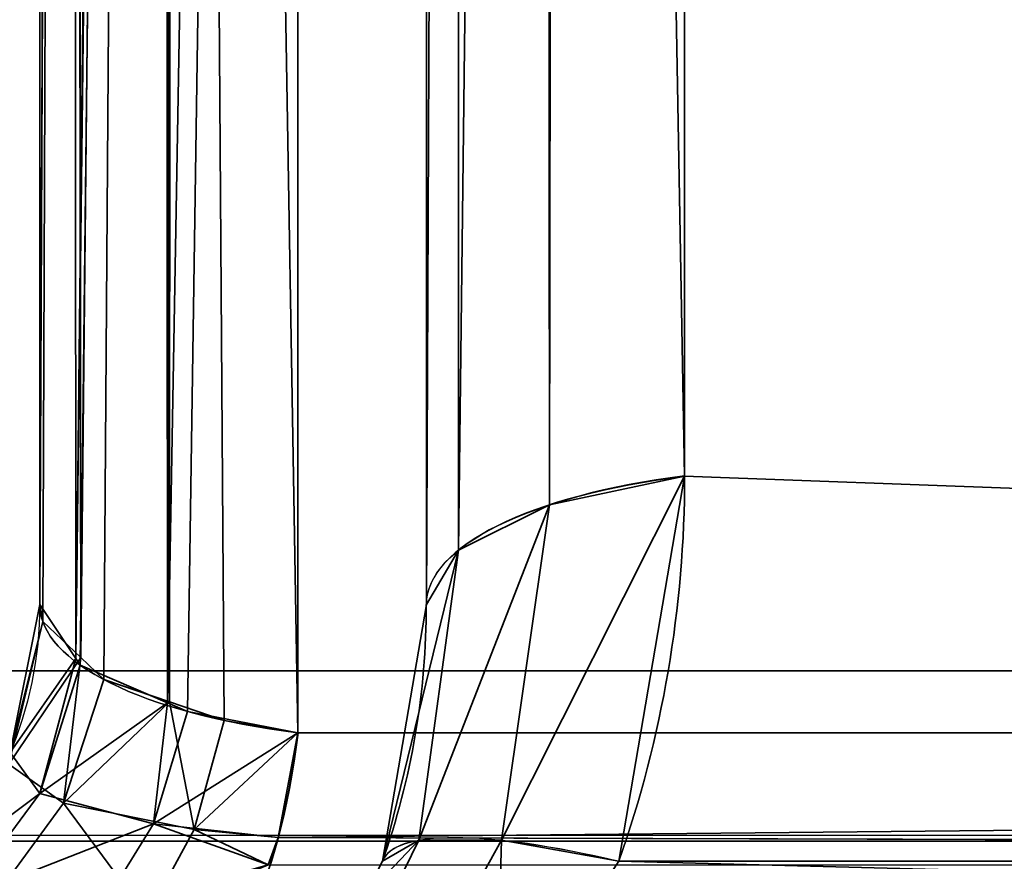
# Model space of a CAD drawing. Header units: millimetres. Extents: x -503 to 6703, y -110 to 249.
# Tile 293 of 656: x 1110.32 to 1112.11, y -26.56 to -25.04. Entities that reach past the tile are written whole.
import ezdxf

# ---------------------------------------------------------------- set-up
doc = ezdxf.new("R2010")
doc.units = ezdxf.units.MM
doc.layers.add('151', color=7, linetype='Continuous', true_color=0xffffff)

# ---------------------------------------------------------------- blocks, each defined once
blk = doc.blocks.new('UG_SURFACE_148')
at = {"layer": '151', "color": 252, "linetype": 'Continuous', "lineweight": 35}
for points in [[(1120.8675, -2.8266, 1159.1071), (1110.8266, -12.8675, 1159.1071), (1110.8266, -26.3324, 1164.1695), (1130.2525, -26.3324, 1171.4731)], [(1130.2525, -26.3324, 998.5269), (1110.8266, -26.3324, 1005.8305), (1110.8266, -12.8675, 1010.893), (1120.8675, -2.8266, 1010.893)], [(1130.4848, -26.5648, 1170.855), (1111.5266, -25.8676, 1163.4651), (1111.5266, -13.1575, 1158.6864), (1121.1575, -3.5266, 1158.6864)], [(1121.1575, -3.5266, 1011.3136), (1111.5266, -13.1575, 1011.3136), (1111.5266, -25.8676, 1006.5348), (1130.4848, -26.5648, 999.1449)], [(1110.8266, -12.8675, 1159.1071), (1110.5995, -12.9158, 1158.9786), (1110.5902, -26.278, 1163.9841)], [(1110.5902, -26.278, 1163.9841), (1110.6266, -26.2937, 1164.0377), (1110.8266, -12.8675, 1159.1071)], [(1110.5995, -12.9158, 1011.0215), (1110.8266, -12.8675, 1010.893), (1110.8266, -26.3324, 1005.8305)], [(1110.6266, -26.2937, 1164.0377), (1110.8266, -26.3324, 1164.1695), (1110.8266, -12.8675, 1159.1071)], [(1110.5822, -12.9195, 1158.9688), (1110.5697, -12.9258, 1158.9521), (1110.4243, -26.1977, 1163.7101)], [(1110.4243, -26.1977, 1163.7101), (1110.4324, -26.2098, 1163.7515), (1110.5822, -12.9195, 1158.9688)], [(1110.4324, -26.2098, 1163.7515), (1110.5902, -26.278, 1163.9841), (1110.5822, -12.9195, 1158.9688)], [(1110.5697, -12.9258, 1011.0478), (1110.5822, -12.9195, 1011.0313), (1110.5937, -26.2762, 1006.0221)], [(1110.5995, -12.9158, 1158.9786), (1110.5822, -12.9195, 1158.9688), (1110.5902, -26.278, 1163.9841)], [(1110.5937, -26.2762, 1006.0221), (1110.5822, -12.9195, 1011.0313), (1110.5995, -12.9158, 1011.0215)], [(1110.5995, -12.9158, 1011.0215), (1110.6927, -26.3099, 1005.9071), (1110.5937, -26.2762, 1006.0221)], [(1110.5995, -12.9158, 1011.0215), (1110.8266, -26.3324, 1005.8305), (1110.6927, -26.3099, 1005.9071)], [(1110.5697, -12.9258, 1158.9521), (1110.4172, -13.0015, 1158.7507), (1110.4243, -26.1977, 1163.7101)], [(1110.4333, -26.1962, 1006.295), (1110.4172, -13.0015, 1011.2494), (1110.5697, -12.9258, 1011.0478)], [(1110.5697, -12.9258, 1011.0478), (1110.4749, -26.2358, 1006.16), (1110.4333, -26.1962, 1006.295)], [(1110.5697, -12.9258, 1011.0478), (1110.5937, -26.2762, 1006.0221), (1110.4749, -26.2358, 1006.16)], [(1110.4172, -13.0015, 1158.7507), (1110.4141, -13.0066, 1158.7371), (1110.359, -26.1, 1163.3767)], [(1110.359, -26.1, 1163.3767), (1110.4243, -26.1977, 1163.7101), (1110.4172, -13.0015, 1158.7507)], [(1110.4141, -13.0066, 1158.7371), (1110.359, -13.0999, 1158.489), (1110.359, -26.1, 1163.3767)], [(1110.4141, -13.0066, 1011.2629), (1110.3644, -26.1308, 1006.5181), (1110.359, -26.1, 1006.6233)], [(1110.359, -26.1, 1006.6233), (1110.359, -13.0999, 1011.511), (1110.4141, -13.0066, 1011.2629)], [(1110.4141, -13.0066, 1011.2629), (1110.4333, -26.1962, 1006.295), (1110.3644, -26.1308, 1006.5181)], [(1110.4141, -13.0066, 1011.2629), (1110.4172, -13.0015, 1011.2494), (1110.4333, -26.1962, 1006.295)], [(1110.359, -26.1, 1006.6233), (1110.359, -26.1, 1163.3767), (1110.359, -13.0999, 1158.489), (1110.359, -13.0999, 1011.511)], [(1111.2822, -25.9196, 1006.6731), (1111.5266, -25.8676, 1006.5348), (1111.5266, -13.1575, 1011.3136), (1111.2995, -13.2058, 1011.4421)], [(1111.2995, -13.2058, 1158.5579), (1111.5266, -13.1575, 1158.6864), (1111.5266, -25.8676, 1163.4651)], [(1111.2995, -13.2058, 1011.4421), (1111.2822, -13.2095, 1011.4518), (1111.2822, -25.9196, 1006.6731)], [(1111.5266, -25.8676, 1163.4651), (1111.2822, -25.9196, 1163.3269), (1111.2822, -13.2095, 1158.5481), (1111.2995, -13.2058, 1158.5579)], [(1111.1172, -26.0016, 1006.8913), (1111.2822, -25.9196, 1006.6731), (1111.2822, -13.2095, 1011.4518), (1111.2697, -13.2157, 1011.4685)], [(1111.2697, -13.2157, 1011.4685), (1111.1172, -13.2915, 1011.67), (1111.1172, -26.0016, 1006.8913)], [(1111.2822, -25.9196, 1163.3269), (1111.1172, -26.0016, 1163.1087), (1111.1172, -13.2915, 1158.3301), (1111.2697, -13.2157, 1158.5315)], [(1111.2697, -13.2157, 1158.5315), (1111.2822, -13.2095, 1158.5481), (1111.2822, -25.9196, 1163.3269)], [(1111.059, -26.1, 1007.1529), (1111.1172, -26.0016, 1006.8913), (1111.1172, -13.2915, 1011.67), (1111.1141, -13.2966, 1011.6836)], [(1111.1141, -13.2966, 1011.6836), (1111.059, -13.3898, 1011.9317), (1111.059, -26.1, 1007.1529)], [(1111.1172, -26.0016, 1163.1087), (1111.059, -26.1, 1162.847), (1111.059, -13.3898, 1158.0684), (1111.1141, -13.2966, 1158.3165)], [(1111.1141, -13.2966, 1158.3165), (1111.1172, -13.2915, 1158.3301), (1111.1172, -26.0016, 1163.1087)], [(1111.059, -13.3898, 1158.0684), (1111.059, -26.1, 1162.847), (1111.059, -26.1, 1007.1529), (1111.059, -13.3898, 1011.9317)], [(1111.5266, -25.8676, 1163.4651), (1111.4075, -26.5648, 1163.6825), (1111.1951, -26.5266, 1163.5323)], [(1111.1951, -26.5266, 1163.5323), (1111.2822, -25.9196, 1163.3269), (1111.5266, -25.8676, 1163.4651)], [(1111.5266, -25.8676, 1006.5348), (1111.2822, -25.9196, 1006.6731), (1111.1951, -26.5266, 1006.4677)], [(1111.1951, -26.5266, 1006.4677), (1111.4075, -26.5648, 1006.3175), (1111.5266, -25.8676, 1006.5348)], [(1130.4848, -26.5648, 1170.855), (1111.4075, -26.5648, 1163.6825), (1111.5266, -25.8676, 1163.4651)], [(1111.5266, -25.8676, 1006.5348), (1111.4075, -26.5648, 1006.3175), (1130.4848, -26.5648, 999.1449)], [(1111.2822, -25.9196, 1163.3269), (1111.1951, -26.5266, 1163.5323), (1111.0454, -26.5266, 1163.3161)], [(1111.0454, -26.5266, 1163.3161), (1111.1172, -26.0016, 1163.1087), (1111.2822, -25.9196, 1163.3269)], [(1111.2822, -25.9196, 1006.6731), (1111.1172, -26.0016, 1006.8913), (1111.0454, -26.5266, 1006.6839)], [(1111.0454, -26.5266, 1006.6839), (1111.1951, -26.5266, 1006.4677), (1111.2822, -25.9196, 1006.6731)], [(1111.1172, -26.0016, 1163.1087), (1111.0454, -26.5266, 1163.3161), (1110.9796, -26.5648, 1163.0644)], [(1110.9796, -26.5648, 1163.0644), (1111.059, -26.1, 1162.847), (1111.1172, -26.0016, 1163.1087)], [(1111.1172, -26.0016, 1006.8913), (1111.059, -26.1, 1007.1529), (1110.9796, -26.5648, 1006.9356)], [(1110.9796, -26.5648, 1006.9356), (1111.0454, -26.5266, 1006.6839), (1111.1172, -26.0016, 1006.8913)], [(1110.4243, -26.1977, 1163.7101), (1110.359, -26.1, 1163.3767), (1110.3057, -26.3679, 1163.3767)], [(1110.3057, -26.3679, 1006.6233), (1110.3057, -26.3679, 1163.3767), (1110.359, -26.1, 1163.3767), (1110.359, -26.1, 1006.6233)], [(1110.3057, -26.3679, 1006.6233), (1110.359, -26.1, 1006.6233), (1110.3644, -26.1308, 1006.5181)], [(1110.9796, -26.5648, 1006.9356), (1111.059, -26.1, 1162.847), (1110.9796, -26.5648, 1163.0644)], [(1110.9796, -26.5648, 1006.9356), (1111.059, -26.1, 1007.1529), (1111.059, -26.1, 1162.847)], [(1110.303, -26.3891, 1006.5109), (1110.3644, -26.1308, 1006.5181), (1110.4333, -26.1962, 1006.295)], [(1110.3644, -26.1308, 1006.5181), (1110.303, -26.3891, 1006.5109), (1110.3057, -26.3679, 1006.6233)], [(1110.4019, -26.4594, 1006.1147), (1110.303, -26.3891, 1006.5109), (1110.4333, -26.1962, 1006.295)], [(1110.3057, -26.3679, 1163.3767), (1110.3593, -26.4423, 1163.7856), (1110.4243, -26.1977, 1163.7101)], [(1110.3593, -26.4423, 1163.7856), (1110.4324, -26.2098, 1163.7515), (1110.4243, -26.1977, 1163.7101)], [(1110.4333, -26.1962, 1006.295), (1110.4749, -26.2358, 1006.16), (1110.4019, -26.4594, 1006.1147)], [(1110.5902, -26.278, 1163.9841), (1110.4324, -26.2098, 1163.7515), (1110.3593, -26.4423, 1163.7856)], [(1110.4019, -26.4594, 1006.1147), (1110.4749, -26.2358, 1006.16), (1110.5937, -26.2762, 1006.0221)], [(1110.3593, -26.4423, 1163.7856), (1110.5648, -26.497, 1164.1113), (1110.5902, -26.278, 1163.9841)], [(1110.6386, -26.5074, 1005.8247), (1110.4019, -26.4594, 1006.1147), (1110.5937, -26.2762, 1006.0221)], [(1110.5648, -26.497, 1164.1113), (1110.6266, -26.2937, 1164.0377), (1110.5902, -26.278, 1163.9841)], [(1110.5937, -26.2762, 1006.0221), (1110.6927, -26.3099, 1005.9071), (1110.6386, -26.5074, 1005.8247)], [(1110.8266, -26.3324, 1164.1695), (1110.6266, -26.2937, 1164.0377), (1110.5648, -26.497, 1164.1113)], [(1110.6386, -26.5074, 1005.8247), (1110.6927, -26.3099, 1005.9071), (1110.8266, -26.3324, 1005.8305)], [(1110.5648, -26.497, 1164.1113), (1110.7908, -26.5217, 1164.2646), (1110.8266, -26.3324, 1164.1695)], [(1110.8266, -26.3324, 1005.8305), (1110.7908, -26.5217, 1005.7354), (1110.6386, -26.5074, 1005.8247)], [(1130.2525, -26.3324, 1171.4731), (1110.8266, -26.3324, 1164.1695), (1110.7908, -26.5217, 1164.2646)], [(1110.7908, -26.5217, 1164.2646), (1130.2004, -26.5766, 1171.6117), (1130.2525, -26.3324, 1171.4731)], [(1130.2525, -26.3324, 998.5269), (1130.2004, -26.5766, 998.3883), (1110.7908, -26.5217, 1005.7354)], [(1110.7908, -26.5217, 1005.7354), (1110.8266, -26.3324, 1005.8305), (1130.2525, -26.3324, 998.5269)], [(1110.3593, -26.4423, 1163.7856), (1110.3057, -26.3679, 1163.3767), (1110.1539, -26.595, 1163.3767)], [(1110.303, -26.3891, 1006.5109), (1110.4019, -26.4594, 1006.1147), (1110.2688, -26.6409, 1006.0325)], [(1110.1539, -26.595, 1163.3767), (1110.2178, -26.6324, 1163.8515), (1110.3593, -26.4423, 1163.7856)], [(1110.5648, -26.497, 1164.1113), (1110.3593, -26.4423, 1163.7856), (1110.2178, -26.6324, 1163.8515)], [(1110.5536, -26.6643, 1005.695), (1110.2688, -26.6409, 1006.0325), (1110.4019, -26.4594, 1006.1147)], [(1110.4019, -26.4594, 1006.1147), (1110.6386, -26.5074, 1005.8247), (1110.5536, -26.6643, 1005.695)], [(1110.2178, -26.6324, 1163.8515), (1110.4648, -26.6593, 1164.2305), (1110.5648, -26.497, 1164.1113)], [(1110.5648, -26.497, 1164.1113), (1110.4648, -26.6593, 1164.2305), (1110.7728, -26.5714, 1164.3126)], [(1110.7728, -26.5714, 1164.3126), (1110.7908, -26.5217, 1164.2646), (1110.5648, -26.497, 1164.1113)], [(1110.7728, -26.5714, 1005.6875), (1110.5536, -26.6643, 1005.695), (1110.6386, -26.5074, 1005.8247)], [(1110.6386, -26.5074, 1005.8247), (1110.7908, -26.5217, 1005.7354), (1110.7728, -26.5714, 1005.6875)], [(1110.7908, -26.5217, 1164.2646), (1110.7728, -26.5714, 1164.3126), (1130.2004, -26.5766, 1171.6117)], [(1130.2004, -26.5766, 998.3883), (1110.7728, -26.5714, 1005.6875), (1110.7908, -26.5217, 1005.7354)], [(1110.9452, -26.6322, 1163.1), (1111.0454, -26.5266, 1163.3161), (1110.888, -26.8485, 1163.4473)], [(1111.017, -26.8485, 1163.6335), (1110.888, -26.8485, 1163.4473), (1111.0454, -26.5266, 1163.3161), (1111.1951, -26.5266, 1163.5323)], [(1110.888, -26.8485, 1006.5528), (1111.0454, -26.5266, 1006.6839), (1110.9452, -26.6322, 1006.9)], [(1110.888, -26.8485, 1006.5528), (1111.017, -26.8485, 1006.3665), (1111.1951, -26.5266, 1006.4677), (1111.0454, -26.5266, 1006.6839)], [(1110.9452, -26.6322, 1163.1), (1110.9796, -26.5648, 1163.0644), (1111.0454, -26.5266, 1163.3161)], [(1111.0454, -26.5266, 1006.6839), (1110.9796, -26.5648, 1006.9356), (1110.9452, -26.6322, 1006.9)], [(1111.1847, -26.895, 1163.7784), (1111.017, -26.8485, 1163.6335), (1111.1951, -26.5266, 1163.5323)], [(1111.1951, -26.5266, 1006.4677), (1111.017, -26.8485, 1006.3665), (1111.1847, -26.895, 1006.2215)], [(1111.1951, -26.5266, 1163.5323), (1111.4075, -26.5648, 1163.6825), (1111.1847, -26.895, 1163.7784)], [(1111.1847, -26.895, 1006.2215), (1111.4075, -26.5648, 1006.3175), (1111.1951, -26.5266, 1006.4677)], [(1110.9796, -26.5648, 1163.0644), (1110.9452, -26.6322, 1006.9), (1110.9796, -26.5648, 1006.9356)], [(1110.9796, -26.5648, 1163.0644), (1110.9452, -26.6322, 1163.1), (1110.9452, -26.6322, 1006.9)], [(1130.3806, -27.0531, 1171.1322), (1111.1847, -26.895, 1163.7784), (1111.4075, -26.5648, 1163.6825)], [(1111.4075, -26.5648, 1006.3175), (1111.1847, -26.895, 1006.2215), (1130.3806, -27.0531, 998.8678)], [(1111.4075, -26.5648, 1163.6825), (1130.4848, -26.5648, 1170.855), (1130.3806, -27.0531, 1171.1322)], [(1130.3806, -27.0531, 998.8678), (1130.4848, -26.5648, 999.1449), (1111.4075, -26.5648, 1006.3175)]]:
    blk.add_3dface(points, dxfattribs=at)
blk = doc.blocks.new('UG_SURFACE_186')
at = {"layer": '151', "color": 252, "linetype": 'Continuous', "lineweight": 35}
for points in [[(1082, -9.3, 2075.2499), (1082, -26.22, 2075.2499), (1918, -26.22, 2075.2499), (1918, -9.3, 2075.2499)], [(1083.5, -9.3, 2073.75), (1916.5, -9.3, 2073.75), (1916.5, -26.22, 2073.75), (1083.5, -26.22, 2073.75)], [(1918, -26.22, 2075.2499), (1082, -26.22, 2075.2499), (1082.0591, -26.8209, 2075.1908)], [(1917.9409, -26.8209, 2075.1908), (1918, -26.22, 2075.2499), (1082.0591, -26.8209, 2075.1908)], [(1083.5303, -26.5282, 2073.7197), (1083.5, -26.22, 2073.75), (1916.5, -26.22, 2073.75)], [(1083.5303, -26.5282, 2073.7197), (1916.5, -26.22, 2073.75), (1916.4697, -26.5282, 2073.7197)], [(1916.4697, -26.5282, 2073.7197), (1916.3797, -26.8246, 2073.6296), (1083.6203, -26.8246, 2073.6296), (1083.5303, -26.5282, 2073.7197)]]:
    blk.add_3dface(points, dxfattribs=at)
blk = doc.blocks.new('UG_SURFACE_191')
at = {"layer": '151', "color": 252, "linetype": 'Continuous', "lineweight": 35}
for points in [[(1120.8675, -2.8266, 1159.1071), (1110.8266, -12.8675, 1159.1071), (1110.8266, -26.3324, 1164.1695), (1130.2525, -26.3324, 1171.4731)], [(1130.2525, -26.3324, 998.5269), (1110.8266, -26.3324, 1005.8305), (1110.8266, -12.8675, 1010.893), (1120.8675, -2.8266, 1010.893)], [(1130.4848, -26.5648, 1170.855), (1111.5266, -25.8676, 1163.4651), (1111.5266, -13.1575, 1158.6864), (1121.1575, -3.5266, 1158.6864)], [(1121.1575, -3.5266, 1011.3136), (1111.5266, -13.1575, 1011.3136), (1111.5266, -25.8676, 1006.5348), (1130.4848, -26.5648, 999.1449)], [(1110.8266, -12.8675, 1159.1071), (1110.5995, -12.9158, 1158.9786), (1110.5902, -26.278, 1163.9841)], [(1110.5902, -26.278, 1163.9841), (1110.6266, -26.2937, 1164.0377), (1110.8266, -12.8675, 1159.1071)], [(1110.5995, -12.9158, 1011.0215), (1110.8266, -12.8675, 1010.893), (1110.8266, -26.3324, 1005.8305)], [(1110.6266, -26.2937, 1164.0377), (1110.8266, -26.3324, 1164.1695), (1110.8266, -12.8675, 1159.1071)], [(1110.5822, -12.9195, 1158.9688), (1110.5697, -12.9258, 1158.9521), (1110.4243, -26.1977, 1163.7101)], [(1110.4243, -26.1977, 1163.7101), (1110.4324, -26.2098, 1163.7515), (1110.5822, -12.9195, 1158.9688)], [(1110.4324, -26.2098, 1163.7515), (1110.5902, -26.278, 1163.9841), (1110.5822, -12.9195, 1158.9688)], [(1110.5697, -12.9258, 1011.0478), (1110.5822, -12.9195, 1011.0313), (1110.5937, -26.2762, 1006.0221)], [(1110.5995, -12.9158, 1158.9786), (1110.5822, -12.9195, 1158.9688), (1110.5902, -26.278, 1163.9841)], [(1110.5937, -26.2762, 1006.0221), (1110.5822, -12.9195, 1011.0313), (1110.5995, -12.9158, 1011.0215)], [(1110.5995, -12.9158, 1011.0215), (1110.6927, -26.3099, 1005.9071), (1110.5937, -26.2762, 1006.0221)], [(1110.5995, -12.9158, 1011.0215), (1110.8266, -26.3324, 1005.8305), (1110.6927, -26.3099, 1005.9071)], [(1110.5697, -12.9258, 1158.9521), (1110.4172, -13.0015, 1158.7507), (1110.4243, -26.1977, 1163.7101)], [(1110.4333, -26.1962, 1006.295), (1110.4172, -13.0015, 1011.2494), (1110.5697, -12.9258, 1011.0478)], [(1110.5697, -12.9258, 1011.0478), (1110.4749, -26.2358, 1006.16), (1110.4333, -26.1962, 1006.295)], [(1110.5697, -12.9258, 1011.0478), (1110.5937, -26.2762, 1006.0221), (1110.4749, -26.2358, 1006.16)], [(1110.4172, -13.0015, 1158.7507), (1110.4141, -13.0066, 1158.7371), (1110.359, -26.1, 1163.3767)], [(1110.359, -26.1, 1163.3767), (1110.4243, -26.1977, 1163.7101), (1110.4172, -13.0015, 1158.7507)], [(1110.4141, -13.0066, 1158.7371), (1110.359, -13.0999, 1158.489), (1110.359, -26.1, 1163.3767)], [(1110.4141, -13.0066, 1011.2629), (1110.3644, -26.1308, 1006.5181), (1110.359, -26.1, 1006.6233)], [(1110.359, -26.1, 1006.6233), (1110.359, -13.0999, 1011.511), (1110.4141, -13.0066, 1011.2629)], [(1110.4141, -13.0066, 1011.2629), (1110.4333, -26.1962, 1006.295), (1110.3644, -26.1308, 1006.5181)], [(1110.4141, -13.0066, 1011.2629), (1110.4172, -13.0015, 1011.2494), (1110.4333, -26.1962, 1006.295)], [(1110.359, -26.1, 1006.6233), (1110.359, -26.1, 1163.3767), (1110.359, -13.0999, 1158.489), (1110.359, -13.0999, 1011.511)], [(1111.2822, -25.9196, 1006.6731), (1111.5266, -25.8676, 1006.5348), (1111.5266, -13.1575, 1011.3136), (1111.2995, -13.2058, 1011.4421)], [(1111.2995, -13.2058, 1158.5579), (1111.5266, -13.1575, 1158.6864), (1111.5266, -25.8676, 1163.4651)], [(1111.2995, -13.2058, 1011.4421), (1111.2822, -13.2095, 1011.4518), (1111.2822, -25.9196, 1006.6731)], [(1111.5266, -25.8676, 1163.4651), (1111.2822, -25.9196, 1163.3269), (1111.2822, -13.2095, 1158.5481), (1111.2995, -13.2058, 1158.5579)], [(1111.1172, -26.0016, 1006.8913), (1111.2822, -25.9196, 1006.6731), (1111.2822, -13.2095, 1011.4518), (1111.2697, -13.2157, 1011.4685)], [(1111.2697, -13.2157, 1011.4685), (1111.1172, -13.2915, 1011.67), (1111.1172, -26.0016, 1006.8913)], [(1111.2822, -25.9196, 1163.3269), (1111.1172, -26.0016, 1163.1087), (1111.1172, -13.2915, 1158.3301), (1111.2697, -13.2157, 1158.5315)], [(1111.2697, -13.2157, 1158.5315), (1111.2822, -13.2095, 1158.5481), (1111.2822, -25.9196, 1163.3269)], [(1111.059, -26.1, 1007.1529), (1111.1172, -26.0016, 1006.8913), (1111.1172, -13.2915, 1011.67), (1111.1141, -13.2966, 1011.6836)], [(1111.1141, -13.2966, 1011.6836), (1111.059, -13.3898, 1011.9317), (1111.059, -26.1, 1007.1529)], [(1111.1172, -26.0016, 1163.1087), (1111.059, -26.1, 1162.847), (1111.059, -13.3898, 1158.0684), (1111.1141, -13.2966, 1158.3165)], [(1111.1141, -13.2966, 1158.3165), (1111.1172, -13.2915, 1158.3301), (1111.1172, -26.0016, 1163.1087)], [(1111.059, -13.3898, 1158.0684), (1111.059, -26.1, 1162.847), (1111.059, -26.1, 1007.1529), (1111.059, -13.3898, 1011.9317)], [(1111.5266, -25.8676, 1163.4651), (1111.4075, -26.5648, 1163.6825), (1111.1951, -26.5266, 1163.5323)], [(1111.1951, -26.5266, 1163.5323), (1111.2822, -25.9196, 1163.3269), (1111.5266, -25.8676, 1163.4651)], [(1111.5266, -25.8676, 1006.5348), (1111.2822, -25.9196, 1006.6731), (1111.1951, -26.5266, 1006.4677)], [(1111.1951, -26.5266, 1006.4677), (1111.4075, -26.5648, 1006.3175), (1111.5266, -25.8676, 1006.5348)], [(1130.4848, -26.5648, 1170.855), (1111.4075, -26.5648, 1163.6825), (1111.5266, -25.8676, 1163.4651)], [(1111.5266, -25.8676, 1006.5348), (1111.4075, -26.5648, 1006.3175), (1130.4848, -26.5648, 999.1449)], [(1111.2822, -25.9196, 1163.3269), (1111.1951, -26.5266, 1163.5323), (1111.0454, -26.5266, 1163.3161)], [(1111.0454, -26.5266, 1163.3161), (1111.1172, -26.0016, 1163.1087), (1111.2822, -25.9196, 1163.3269)], [(1111.2822, -25.9196, 1006.6731), (1111.1172, -26.0016, 1006.8913), (1111.0454, -26.5266, 1006.6839)], [(1111.0454, -26.5266, 1006.6839), (1111.1951, -26.5266, 1006.4677), (1111.2822, -25.9196, 1006.6731)], [(1111.1172, -26.0016, 1163.1087), (1111.0454, -26.5266, 1163.3161), (1110.9796, -26.5648, 1163.0644)], [(1110.9796, -26.5648, 1163.0644), (1111.059, -26.1, 1162.847), (1111.1172, -26.0016, 1163.1087)], [(1111.1172, -26.0016, 1006.8913), (1111.059, -26.1, 1007.1529), (1110.9796, -26.5648, 1006.9356)], [(1110.9796, -26.5648, 1006.9356), (1111.0454, -26.5266, 1006.6839), (1111.1172, -26.0016, 1006.8913)], [(1110.4243, -26.1977, 1163.7101), (1110.359, -26.1, 1163.3767), (1110.3057, -26.3679, 1163.3767)], [(1110.3057, -26.3679, 1006.6233), (1110.3057, -26.3679, 1163.3767), (1110.359, -26.1, 1163.3767), (1110.359, -26.1, 1006.6233)], [(1110.3057, -26.3679, 1006.6233), (1110.359, -26.1, 1006.6233), (1110.3644, -26.1308, 1006.5181)], [(1110.9796, -26.5648, 1006.9356), (1111.059, -26.1, 1162.847), (1110.9796, -26.5648, 1163.0644)], [(1110.9796, -26.5648, 1006.9356), (1111.059, -26.1, 1007.1529), (1111.059, -26.1, 1162.847)], [(1110.303, -26.3891, 1006.5109), (1110.3644, -26.1308, 1006.5181), (1110.4333, -26.1962, 1006.295)], [(1110.3644, -26.1308, 1006.5181), (1110.303, -26.3891, 1006.5109), (1110.3057, -26.3679, 1006.6233)], [(1110.4019, -26.4594, 1006.1147), (1110.303, -26.3891, 1006.5109), (1110.4333, -26.1962, 1006.295)], [(1110.3057, -26.3679, 1163.3767), (1110.3593, -26.4423, 1163.7856), (1110.4243, -26.1977, 1163.7101)], [(1110.3593, -26.4423, 1163.7856), (1110.4324, -26.2098, 1163.7515), (1110.4243, -26.1977, 1163.7101)], [(1110.4333, -26.1962, 1006.295), (1110.4749, -26.2358, 1006.16), (1110.4019, -26.4594, 1006.1147)], [(1110.5902, -26.278, 1163.9841), (1110.4324, -26.2098, 1163.7515), (1110.3593, -26.4423, 1163.7856)], [(1110.4019, -26.4594, 1006.1147), (1110.4749, -26.2358, 1006.16), (1110.5937, -26.2762, 1006.0221)], [(1110.3593, -26.4423, 1163.7856), (1110.5648, -26.497, 1164.1113), (1110.5902, -26.278, 1163.9841)], [(1110.6386, -26.5074, 1005.8247), (1110.4019, -26.4594, 1006.1147), (1110.5937, -26.2762, 1006.0221)], [(1110.5648, -26.497, 1164.1113), (1110.6266, -26.2937, 1164.0377), (1110.5902, -26.278, 1163.9841)], [(1110.5937, -26.2762, 1006.0221), (1110.6927, -26.3099, 1005.9071), (1110.6386, -26.5074, 1005.8247)], [(1110.8266, -26.3324, 1164.1695), (1110.6266, -26.2937, 1164.0377), (1110.5648, -26.497, 1164.1113)], [(1110.6386, -26.5074, 1005.8247), (1110.6927, -26.3099, 1005.9071), (1110.8266, -26.3324, 1005.8305)], [(1110.5648, -26.497, 1164.1113), (1110.7908, -26.5217, 1164.2646), (1110.8266, -26.3324, 1164.1695)], [(1110.8266, -26.3324, 1005.8305), (1110.7908, -26.5217, 1005.7354), (1110.6386, -26.5074, 1005.8247)], [(1130.2525, -26.3324, 1171.4731), (1110.8266, -26.3324, 1164.1695), (1110.7908, -26.5217, 1164.2646)], [(1110.7908, -26.5217, 1164.2646), (1130.2004, -26.5766, 1171.6117), (1130.2525, -26.3324, 1171.4731)], [(1130.2525, -26.3324, 998.5269), (1130.2004, -26.5766, 998.3883), (1110.7908, -26.5217, 1005.7354)], [(1110.7908, -26.5217, 1005.7354), (1110.8266, -26.3324, 1005.8305), (1130.2525, -26.3324, 998.5269)], [(1110.3593, -26.4423, 1163.7856), (1110.3057, -26.3679, 1163.3767), (1110.1539, -26.595, 1163.3767)], [(1110.303, -26.3891, 1006.5109), (1110.4019, -26.4594, 1006.1147), (1110.2688, -26.6409, 1006.0325)], [(1110.1539, -26.595, 1163.3767), (1110.2178, -26.6324, 1163.8515), (1110.3593, -26.4423, 1163.7856)], [(1110.5648, -26.497, 1164.1113), (1110.3593, -26.4423, 1163.7856), (1110.2178, -26.6324, 1163.8515)], [(1110.5536, -26.6643, 1005.695), (1110.2688, -26.6409, 1006.0325), (1110.4019, -26.4594, 1006.1147)], [(1110.4019, -26.4594, 1006.1147), (1110.6386, -26.5074, 1005.8247), (1110.5536, -26.6643, 1005.695)], [(1110.2178, -26.6324, 1163.8515), (1110.4648, -26.6593, 1164.2305), (1110.5648, -26.497, 1164.1113)], [(1110.5648, -26.497, 1164.1113), (1110.4648, -26.6593, 1164.2305), (1110.7728, -26.5714, 1164.3126)], [(1110.7728, -26.5714, 1164.3126), (1110.7908, -26.5217, 1164.2646), (1110.5648, -26.497, 1164.1113)], [(1110.7728, -26.5714, 1005.6875), (1110.5536, -26.6643, 1005.695), (1110.6386, -26.5074, 1005.8247)], [(1110.6386, -26.5074, 1005.8247), (1110.7908, -26.5217, 1005.7354), (1110.7728, -26.5714, 1005.6875)], [(1110.7908, -26.5217, 1164.2646), (1110.7728, -26.5714, 1164.3126), (1130.2004, -26.5766, 1171.6117)], [(1130.2004, -26.5766, 998.3883), (1110.7728, -26.5714, 1005.6875), (1110.7908, -26.5217, 1005.7354)], [(1110.9452, -26.6322, 1163.1), (1111.0454, -26.5266, 1163.3161), (1110.888, -26.8485, 1163.4473)], [(1111.017, -26.8485, 1163.6335), (1110.888, -26.8485, 1163.4473), (1111.0454, -26.5266, 1163.3161), (1111.1951, -26.5266, 1163.5323)], [(1110.888, -26.8485, 1006.5528), (1111.0454, -26.5266, 1006.6839), (1110.9452, -26.6322, 1006.9)], [(1110.888, -26.8485, 1006.5528), (1111.017, -26.8485, 1006.3665), (1111.1951, -26.5266, 1006.4677), (1111.0454, -26.5266, 1006.6839)], [(1110.9452, -26.6322, 1163.1), (1110.9796, -26.5648, 1163.0644), (1111.0454, -26.5266, 1163.3161)], [(1111.0454, -26.5266, 1006.6839), (1110.9796, -26.5648, 1006.9356), (1110.9452, -26.6322, 1006.9)], [(1111.1847, -26.895, 1163.7784), (1111.017, -26.8485, 1163.6335), (1111.1951, -26.5266, 1163.5323)], [(1111.1951, -26.5266, 1006.4677), (1111.017, -26.8485, 1006.3665), (1111.1847, -26.895, 1006.2215)], [(1111.1951, -26.5266, 1163.5323), (1111.4075, -26.5648, 1163.6825), (1111.1847, -26.895, 1163.7784)], [(1111.1847, -26.895, 1006.2215), (1111.4075, -26.5648, 1006.3175), (1111.1951, -26.5266, 1006.4677)], [(1110.9796, -26.5648, 1163.0644), (1110.9452, -26.6322, 1006.9), (1110.9796, -26.5648, 1006.9356)], [(1110.9796, -26.5648, 1163.0644), (1110.9452, -26.6322, 1163.1), (1110.9452, -26.6322, 1006.9)], [(1130.3806, -27.0531, 1171.1322), (1111.1847, -26.895, 1163.7784), (1111.4075, -26.5648, 1163.6825)], [(1111.4075, -26.5648, 1006.3175), (1111.1847, -26.895, 1006.2215), (1130.3806, -27.0531, 998.8678)], [(1111.4075, -26.5648, 1163.6825), (1130.4848, -26.5648, 1170.855), (1130.3806, -27.0531, 1171.1322)], [(1130.3806, -27.0531, 998.8678), (1130.4848, -26.5648, 999.1449), (1111.4075, -26.5648, 1006.3175)]]:
    blk.add_3dface(points, dxfattribs=at)

msp = doc.modelspace()

# ---------------------------------------------------------------- linework, layer by layer
at = {"layer": '151', "color": 251, "linetype": 'Continuous', "lineweight": -3, "true_color": 0x636466}
for p, q in [((1110.8266, -12.8675, 1159.107), (1110.8266, -26.3324, 1164.1695)), ((1110.8266, -12.8675, 1010.893), (1110.8266, -26.3324, 1005.8305)), ((1110.8266, -12.8675, 1159.107), (1110.8266, -26.3324, 1164.1695)), ((1110.8266, -12.8675, 1010.893), (1110.8266, -26.3324, 1005.8305)), ((1110.359, -13.0999, 1158.489), (1110.359, -26.1, 1163.3767)), ((1110.359, -13.0999, 1011.511), (1110.359, -26.1, 1006.6233)), ((1110.359, -13.0999, 1011.511), (1110.359, -26.1, 1006.6233)), ((1110.359, -13.0999, 1158.489), (1110.359, -26.1, 1163.3767)), ((1111.5266, -13.1575, 1011.3136), (1111.5266, -25.8676, 1006.5349)), ((1111.5266, -25.8676, 1163.4651), (1111.5266, -13.1575, 1158.6864)), ((1111.5266, -25.8676, 1163.4651), (1111.5266, -13.1575, 1158.6864)), ((1111.5266, -13.1575, 1011.3136), (1111.5266, -25.8676, 1006.5349)), ((1111.059, -13.3898, 1158.0684), (1111.059, -26.1, 1162.8471)), ((1111.059, -26.1, 1007.1529), (1111.059, -13.3898, 1011.9316)), ((1111.059, -26.1, 1007.1529), (1111.059, -13.3898, 1011.9316)), ((1111.059, -13.3898, 1158.0684), (1111.059, -26.1, 1162.8471)), ((1110.359, -26.1, 1006.6233), (1110.359, -26.1, 1163.3767)), ((1110.359, -26.1, 1006.6233), (1110.359, -26.1, 1163.3767)), ((1111.059, -26.1, 1162.8471), (1111.059, -26.1, 1007.1529)), ((1111.059, -26.1, 1162.8471), (1111.059, -26.1, 1007.1529)), ((1918, -26.22, 2075.25), (1082, -26.22, 2075.25)), ((1916.5, -26.22, 2073.75), (1083.5, -26.22, 2073.75)), ((1110.8266, -26.3324, 1164.1695), (1130.2525, -26.3324, 1171.4731)), ((1130.2525, -26.3324, 998.5269), (1110.8266, -26.3324, 1005.8305)), ((1110.8266, -26.3324, 1164.1695), (1130.2525, -26.3324, 1171.4731)), ((1130.2525, -26.3324, 998.5269), (1110.8266, -26.3324, 1005.8305))]:
    msp.add_line(p, q, dxfattribs=at)
at = {"layer": '151', "color": 251, "linetype": 'Continuous', "lineweight": -3, "true_color": 0x636466, "extrusion": (-1.16435e-15, -0.936029, 0.351924)}
msp.add_arc((1111.759, 1079.273, 433.6638), 0.7, 109.3882, 180, dxfattribs=at)
msp.add_arc((1111.759, 1079.273, 433.6638), 0.7, 109.3882, 180, dxfattribs=at)
at = {"layer": '151', "color": 251, "linetype": 'Continuous', "lineweight": -3, "true_color": 0x636466, "extrusion": (-8.69867e-16, -0.936029, -0.351924)}
msp.add_arc((1111.759, 951.9092, -330.0106), 0.7, 180, 250.6118, dxfattribs=at)
msp.add_arc((1111.759, 951.9092, -330.0106), 0.7, 180, 250.6118, dxfattribs=at)
at = {"layer": '151', "color": 251, "linetype": 'Continuous', "lineweight": -3, "true_color": 0x636466, "extrusion": (0, 0, -1)}
for centre in [(-1109.659, -26.1, -1163.3767), (-1109.659, -26.1, -1006.6233), (-1109.659, -26.1, -1163.3767), (-1109.659, -26.1, -1006.6233)]:
    msp.add_arc(centre, 0.7, 180, 270, dxfattribs=at)
at = {"layer": '151', "color": 251, "linetype": 'Continuous', "lineweight": -3, "true_color": 0x636466, "extrusion": (0.936029, 0, 0.351924)}
msp.add_arc((-26.1, 699.4301, 1449.4644), 0.7, 180, 250.6118, dxfattribs=at)
msp.add_arc((-26.1, 699.4301, 1449.4644), 0.7, 180, 250.6118, dxfattribs=at)
at = {"layer": '151', "color": 251, "linetype": 'Continuous', "lineweight": -3, "true_color": 0x636466, "extrusion": (0.936029, 0, -0.351924)}
msp.add_arc((-26.1, 1331.7521, 685.79), 0.7, 109.3882, 180, dxfattribs=at)
msp.add_arc((-26.1, 1331.7521, 685.79), 0.7, 109.3882, 180, dxfattribs=at)
at = {"layer": '151', "color": 251, "linetype": 'Continuous', "lineweight": -3, "true_color": 0x636466, "extrusion": (-0.323531, -0.919321, 0.224002)}
msp.add_arc((1057.4958, 1210.5101, -74.4854), 0.7, 115.0458, 180, dxfattribs=at)
msp.add_arc((1057.4958, 1210.5101, -74.4854), 0.7, 115.0458, 180, dxfattribs=at)
at = {"layer": '151', "color": 251, "linetype": 'Continuous', "lineweight": -3, "true_color": 0x636466, "extrusion": (-0.323531, -0.919321, -0.224002)}
msp.add_arc((1057.4958, 904.3472, -560.5705), 0.7, 180, 244.9542, dxfattribs=at)
msp.add_arc((1057.4958, 904.3472, -560.5705), 0.7, 180, 244.9542, dxfattribs=at)
at = {"layer": '151', "color": 251, "linetype": 'Continuous', "lineweight": -3, "true_color": 0x636466, "extrusion": (-0.331967, 0.331967, -0.882948)}
msp.add_ellipse((1109.4266, -25.8676, 1007.3244), major_axis=(-1.4849, 1.4849, 1.1166), ratio=0.882948, start_param=2.356194, end_param=2.694582, dxfattribs=at)
msp.add_ellipse((1109.4266, -25.8676, 1007.3244), major_axis=(-1.4849, 1.4849, 1.1166), ratio=0.882948, start_param=2.356194, end_param=2.694582, dxfattribs=at)
at = {"layer": '151', "color": 251, "linetype": 'Continuous', "lineweight": -3, "true_color": 0x636466, "extrusion": (-0.331967, 0.331967, 0.882948)}
msp.add_ellipse((1109.4266, -25.8676, 1162.6756), major_axis=(1.4849, -1.4849, 1.1166), ratio=0.882948, start_param=0.447011, end_param=0.785398, dxfattribs=at)
msp.add_ellipse((1109.4266, -25.8676, 1162.6756), major_axis=(1.4849, -1.4849, 1.1166), ratio=0.882948, start_param=0.447011, end_param=0.785398, dxfattribs=at)
at = {"layer": '151', "color": 251, "linetype": 'Continuous', "lineweight": -3, "true_color": 0x636466, "extrusion": (9.1544e-16, 0.959627, 0.281275)}
msp.add_ellipse((1111.059, -26.1, 1163.3767), major_axis=(0, -0.2463, 0.8405), ratio=0.799251, start_param=4.712389, end_param=5.944798, dxfattribs=at)
msp.add_ellipse((1111.059, -26.1, 1163.3767), major_axis=(0, -0.2463, 0.8405), ratio=0.799251, start_param=4.712389, end_param=5.944798, dxfattribs=at)
at = {"layer": '151', "color": 251, "linetype": 'Continuous', "lineweight": -3, "true_color": 0x636466, "extrusion": (7.45724e-16, 0.959627, -0.281275)}
msp.add_ellipse((1111.059, -26.1, 1006.6233), major_axis=(0, -0.2463, -0.8405), ratio=0.799251, start_param=0.338388, end_param=1.570796, dxfattribs=at)
msp.add_ellipse((1111.059, -26.1, 1006.6233), major_axis=(0, -0.2463, -0.8405), ratio=0.799251, start_param=0.338388, end_param=1.570796, dxfattribs=at)
at = {"layer": '151', "color": 251, "linetype": 'Continuous', "lineweight": -3, "true_color": 0x636466, "extrusion": (0.440905, -0.440905, -0.781797)}
msp.add_ellipse((1109.659, -26.1, 1162.0575), major_axis=(0.9899, -0.9899, 1.1166), ratio=0.781797, start_param=5.497787, end_param=5.836175, dxfattribs=at)
msp.add_ellipse((1109.659, -26.1, 1162.0575), major_axis=(0.9899, -0.9899, 1.1166), ratio=0.781797, start_param=5.497787, end_param=5.836175, dxfattribs=at)
at = {"layer": '151', "color": 251, "linetype": 'Continuous', "lineweight": -3, "true_color": 0x636466, "extrusion": (0.440905, -0.440905, 0.781797)}
msp.add_ellipse((1109.659, -26.1, 1007.9425), major_axis=(-0.9899, 0.9899, 1.1166), ratio=0.781797, start_param=3.588603, end_param=3.926991, dxfattribs=at)
msp.add_ellipse((1109.659, -26.1, 1007.9425), major_axis=(-0.9899, 0.9899, 1.1166), ratio=0.781797, start_param=3.588603, end_param=3.926991, dxfattribs=at)

# ---------------------------------------------------------------- block references
at = {"layer": '151', "color": 251, "linetype": 'Continuous', "lineweight": -3, "true_color": 0x636466}
for name in ['UG_SURFACE_186', 'UG_SURFACE_148', 'UG_SURFACE_191']:
    msp.add_blockref(name, (0, 0), dxfattribs=at)

doc.saveas('drawing.dxf')
